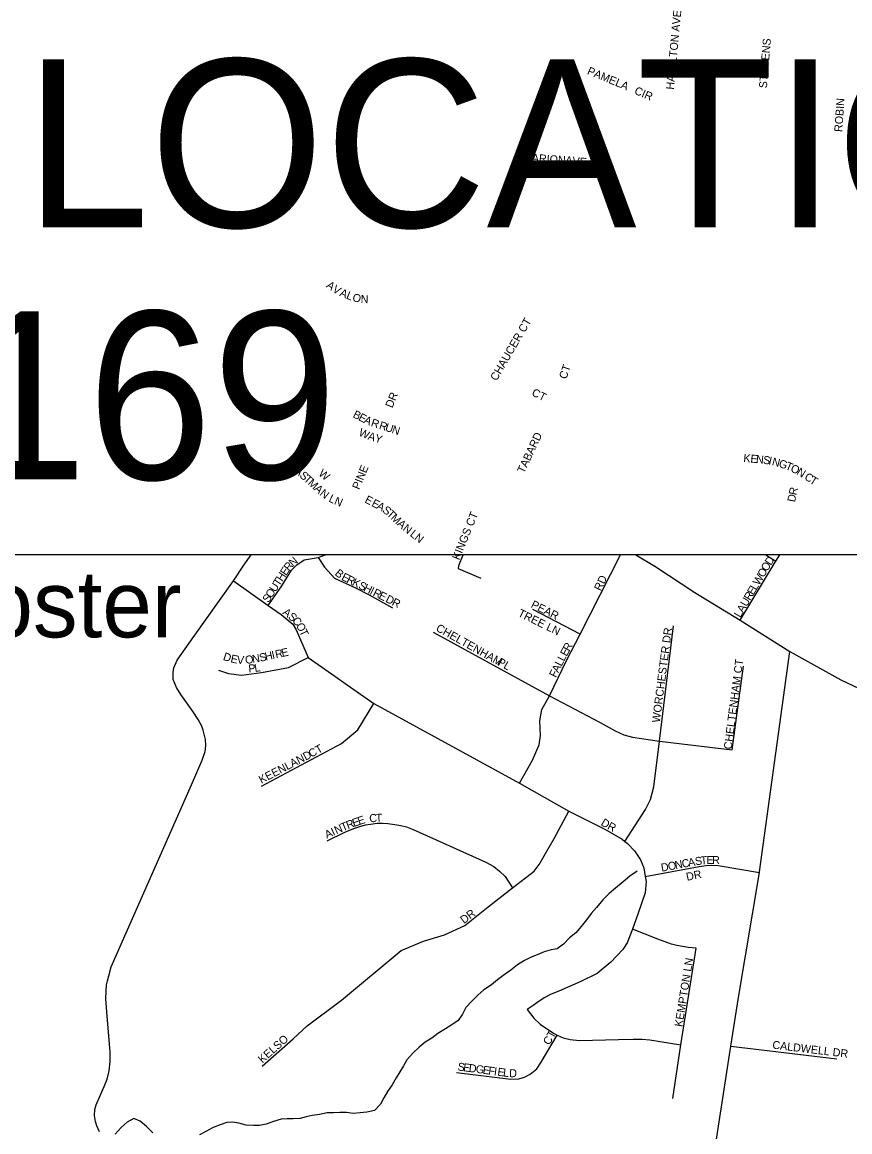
# Model space of a CAD drawing. Extents: x 0 to 34, y -4 to 22.
# Drawn here: x 4.174 to 4.864, y 14.744 to 15.668 of the extents above; entities that cross this region are included whole.
import ezdxf

# ---------------------------------------------------------------- set-up
doc = ezdxf.new("R2010")
doc.units = 0
for name, color, linetype in [('GM_X_County_Road', 7, 'Continuous'), ('GM_X_Minor_River', 7, 'Continuous'), ('GM_X_Township', 7, 'Continuous'), ('GM_X_Township_Road', 7, 'Continuous'), ('GM_X_Township_Subdivision', 7, 'Continuous'), ('GM_X_Township_Subdivision_Text', 7, 'Continuous'), ('GM_X_Unincorporated_Text', 7, 'Continuous'), ('SH_Text', 7, 'Continuous')]:
    doc.layers.add(name, color=color, linetype=linetype)

msp = doc.modelspace()

# ---------------------------------------------------------------- linework, layer by layer
at = {"layer": 'GM_X_County_Road'}
for points in [[(4.2386, 14.7438), (4.23639, 14.7488), (4.23533, 14.75244), (4.23442, 14.75767), (4.2348, 14.76261), (4.23591, 14.76655), (4.23931, 14.77466), (4.24253, 14.78172), (4.24483, 14.78786), (4.24666, 14.79482), (4.24752, 14.8025), (4.24748, 14.81017), (4.24455, 14.84391), (4.24388, 14.85481), (4.24417, 14.86124), (4.2445, 14.86647), (4.24522, 14.86959), (4.24627, 14.8739), (4.24839, 14.88139), (4.31514, 15.03285), (4.32412, 15.05349), (4.32651, 15.06064), (4.32719, 15.06568), (4.32695, 15.07086), (4.32493, 15.07849), (4.32368, 15.0819), (4.32081, 15.08751), (4.31663, 15.0939), (4.30636, 15.1081), (4.30281, 15.11405), (4.29993, 15.12068), (4.30002, 15.12643), (4.3005, 15.13056), (4.30319, 15.1368), (4.31672, 15.15561), (4.35028, 15.20281), (4.35868, 15.21606), (4.36484, 15.22445)], [(4.68542, 15.22445), (4.70105, 15.21522), (4.73456, 15.19312), (4.77212, 15.17006), (4.8137, 15.14392), (4.85625, 15.12039), (4.88664, 15.10598), (4.90783, 15.09496), (4.92447, 15.08925), (4.9537, 15.08759), (4.98388, 15.08331), (4.99137, 15.08253)]]:
    msp.add_lwpolyline(points, dxfattribs=at)
at = {"layer": 'GM_X_Minor_River'}
for points in [[(4.68641, 14.96113), (4.68045, 14.95695), (4.67476, 14.95223), (4.66852, 14.94698), (4.6631, 14.94252), (4.65793, 14.93726), (4.65248, 14.93093), (4.64811, 14.92592), (4.64428, 14.92063), (4.63991, 14.91508), (4.63528, 14.90981), (4.63013, 14.90562), (4.62496, 14.90035), (4.61981, 14.89642), (4.61471, 14.89543), (4.60907, 14.89392), (4.60314, 14.89134), (4.59803, 14.88955), (4.59264, 14.8867), (4.58669, 14.88305), (4.58127, 14.87859), (4.57559, 14.87467), (4.57017, 14.87048), (4.56502, 14.86628), (4.5588, 14.8621), (4.55365, 14.85791), (4.55194, 14.85616)], [(4.55194, 14.85616), (4.54875, 14.8529), (4.54384, 14.84737), (4.54108, 14.84206), (4.53725, 14.83678), (4.53211, 14.83312), (4.5267, 14.82973), (4.52049, 14.82582), (4.51534, 14.82189), (4.50994, 14.81876), (4.50479, 14.81457), (4.49962, 14.80957), (4.49445, 14.80404), (4.49169, 14.799), (4.48867, 14.79397), (4.48564, 14.78894), (4.48234, 14.78311), (4.4785, 14.77756), (4.47547, 14.77226), (4.47271, 14.76696), (4.46754, 14.76169), (4.46137, 14.76045), (4.45574, 14.75974), (4.44985, 14.7593), (4.44424, 14.75992), (4.43889, 14.76001), (4.43354, 14.75983), (4.42818, 14.75964), (4.42174, 14.75841), (4.41584, 14.75743), (4.41075, 14.75645), (4.40564, 14.75492), (4.40002, 14.75474), (4.39494, 14.75483), (4.38985, 14.75437), (4.3834, 14.7526), (4.37748, 14.75029), (4.37184, 14.74931), (4.36676, 14.74913), (4.36088, 14.74949), (4.35475, 14.75119), (4.34969, 14.75207), (4.3446, 14.75162), (4.33922, 14.74983), (4.3333, 14.74752), (4.32709, 14.74414), (4.32196, 14.74155)], [(4.28293, 14.74298), (4.27767, 14.74841), (4.27239, 14.75277), (4.26708, 14.75499), (4.26168, 14.75187), (4.25653, 14.74741), (4.25162, 14.74187)]]:
    msp.add_lwpolyline(points, dxfattribs=at)
at = {"layer": 'GM_X_Township'}
msp.add_lwpolyline([(5.52856, 15.22445), (4.09937, 15.22445), (4.09508, 15.20346), (4.08855, 15.15912), (4.07896, 15.11648), (4.07515, 15.0844), (4.07168, 15.07191), (4.06163, 15.04538), (4.05438, 15.03299), (4.03401, 15.00677), (4.00959, 14.97882), (4.00074, 14.96653), (3.96021, 14.93318), (3.93036, 14.91216), (3.91565, 14.89976), (3.90144, 14.88584), (3.86105, 14.84112), (3.84934, 14.82685), (3.83953, 14.8117), (3.83146, 14.79524), (3.8271, 14.77049), (3.84943, 14.75183), (3.86069, 14.74433), (3.86489, 14.73695)], dxfattribs=at)
at = {"layer": 'GM_X_Township_Road'}
msp.add_lwpolyline([(4.74817, 14.70883), (4.76457, 14.81537), (4.77096, 14.85569), (4.7883, 14.95996), (4.78841, 14.96059), (4.8137, 15.14392)], dxfattribs=at)
at = {"layer": 'GM_X_Township_Subdivision'}
msp.add_line((4.79364, 15.22445), (4.80196, 15.21935), dxfattribs=at)
for points in [[(4.37902, 15.18229), (4.39053, 15.19882), (4.39852, 15.21169), (4.40306, 15.21614), (4.4092, 15.22041), (4.42084, 15.22235), (4.42677, 15.22445)], [(4.55653, 15.20477), (4.53757, 15.21278), (4.53784, 15.21559), (4.54143, 15.22445)], [(4.58836, 15.03429), (4.59927, 15.05352), (4.60486, 15.06635), (4.60586, 15.07406), (4.60525, 15.08631), (4.60717, 15.09572), (4.61348, 15.10717), (4.62752, 15.13641), (4.63884, 15.15849), (4.6725, 15.22445)], [(4.77212, 15.17006), (4.80049, 15.21718), (4.80196, 15.21935), (4.8054, 15.22445)], [(4.42084, 15.22235), (4.42599, 15.21428), (4.43425, 15.20521), (4.45132, 15.19722), (4.46331, 15.19135), (4.48277, 15.18042)], [(4.35028, 15.20281), (4.37902, 15.18229)], [(4.37902, 15.18229), (4.39, 15.17482), (4.39956, 15.16694), (4.40248, 15.16203), (4.41241, 15.13896)], [(4.63884, 15.15849), (4.5995, 15.17894)], [(4.51646, 15.16003), (4.61348, 15.10717), (4.65554, 15.08488), (4.66821, 15.07806), (4.67541, 15.0746), (4.68261, 15.07259), (4.70496, 15.06946), (4.76556, 15.06211)], [(4.70496, 15.06946), (4.71669, 15.16543)], [(4.33765, 15.12855), (4.3459, 15.12567), (4.35675, 15.12423), (4.37355, 15.12643), (4.3961, 15.13066), (4.41241, 15.13896)], [(4.41241, 15.13896), (4.46704, 15.10071)], [(4.76556, 15.06211), (4.77504, 15.13171)], [(4.37347, 15.03193), (4.44012, 15.06739), (4.45371, 15.07885), (4.46704, 15.10071)], [(4.46704, 15.10071), (4.58836, 15.03429)], [(4.67626, 14.98589), (4.69329, 15.01256), (4.69754, 15.02077), (4.70028, 15.03141), (4.70496, 15.06946)], [(4.58836, 15.03429), (4.62955, 15.01107)], [(4.37405, 14.79873), (4.39993, 14.82137), (4.41157, 14.83236), (4.44003, 14.85371), (4.48983, 14.89511), (4.50858, 14.90288), (4.52605, 14.90805), (4.54286, 14.91582), (4.56227, 14.93134), (4.5827, 14.94711), (4.60073, 14.96103), (4.60492, 14.96663), (4.61724, 14.98827), (4.62955, 15.01107)], [(4.62955, 15.01107), (4.6594, 14.99593), (4.67399, 14.98772), (4.67626, 14.98589)], [(4.42815, 14.98642), (4.44243, 14.99319), (4.44973, 14.99642), (4.45549, 14.99826), (4.46021, 14.99953), (4.46441, 15.00031), (4.46996, 15.00092), (4.47433, 15.00092), (4.47865, 15.00075), (4.48455, 15), (4.48949, 14.99918), (4.4943, 14.99795), (4.49976, 14.99581), (4.56044, 14.96855), (4.567, 14.96496), (4.57171, 14.96112), (4.57643, 14.95649), (4.5827, 14.94711)], [(4.67626, 14.98589), (4.67854, 14.98407), (4.68432, 14.97799), (4.68918, 14.9704), (4.69192, 14.96371), (4.69326, 14.95659)], [(4.69326, 14.95659), (4.73797, 14.96498), (4.74386, 14.9659), (4.74814, 14.96602), (4.7538, 14.96567), (4.7883, 14.95996)], [(4.69326, 14.95659), (4.69405, 14.95247), (4.69313, 14.94304), (4.68736, 14.92602), (4.68244, 14.91271)], [(4.68244, 14.91271), (4.67824, 14.90141), (4.67459, 14.89593), (4.66456, 14.8853), (4.65301, 14.87588), (4.63965, 14.86919), (4.62111, 14.86099), (4.61478, 14.85859), (4.60895, 14.85551), (4.60287, 14.85126), (4.5999, 14.84918), (4.59478, 14.84575), (4.60028, 14.83865), (4.6056, 14.83363), (4.61685, 14.82603), (4.61989, 14.82436)], [(4.72276, 14.81631), (4.73508, 14.89336), (4.73564, 14.89692), (4.72908, 14.89751), (4.7196, 14.89913), (4.71498, 14.90029), (4.70366, 14.90445), (4.68244, 14.91271)], [(4.53589, 14.79324), (4.58115, 14.7879), (4.58802, 14.78803), (4.59247, 14.78943), (4.59742, 14.79197), (4.60276, 14.79642), (4.60658, 14.80201), (4.61989, 14.82436)], [(4.61989, 14.82436), (4.62493, 14.82215), (4.63052, 14.82072), (4.63843, 14.81995), (4.67094, 14.82087), (4.6831, 14.82117), (4.6907, 14.82125), (4.69693, 14.82056), (4.72276, 14.81631)], [(4.71614, 14.7716), (4.72276, 14.81631)], [(4.76457, 14.81537), (4.85265, 14.80471)]]:
    msp.add_lwpolyline(points, dxfattribs=at)
at = {"layer": 'SH_Text'}
msp.add_lwpolyline([(3.22638, 15.68118), (5.52856, 15.68118), (5.52856, 15.22445), (3.22638, 15.22445)], close=True, dxfattribs=at)

# ---------------------------------------------------------------- texts
at = {"layer": 'GM_X_Township_Subdivision_Text'}
for s, height, rotation, p in [('HAMILTON AVE', 0.0066667, 84.61153, (4.71705, 15.61182)), ('STEVENS', 0.006667, 85.31672, (4.79449, 15.61298)), ('PAMELA', 0.006667, 337.45807, (4.64427, 15.62518)), ('CIR', 0.006667, 336.80392, (4.68359, 15.60875)), ('ROBIN', 0.006667, 86.01119, (4.85726, 15.57659)), ('MARION', 0.006667, 355.91272, (4.59108, 15.55253)), ('AVE', 0.006667, 354.09695, (4.62632, 15.55018)), ('A', 0.00667, 324.01763, (4.42689, 15.44785)), ('V', 0.00667, 328.09083, (4.43207, 15.44412)), ('A', 0.00667, 337.41218, (4.4381, 15.44047)), ('L', 0.00667, 337.85797, (4.44357, 15.4382)), ('O', 0.00667, 344.79565, (4.44875, 15.43615)), ('N', 0.00667, 358.02247, (4.45607, 15.43436)), ('CHAUCER CT', 0.006667, 59.93005, (4.56937, 15.36886)), ('CT', 0.006667, 70.57206, (4.62736, 15.37041)), ('CT', 0.006667, 333.43495, (4.59801, 15.35762)), ('DR', 0.006667, 67.61792, (4.48247, 15.34642)), ('B', 0.00667, 332.56608, (4.44902, 15.33943)), ('E', 0.00667, 332.54326, (4.4537, 15.337)), ('A', 0.00667, 335.00171, (4.45815, 15.3347)), ('R', 0.00667, 341.33511, (4.46421, 15.33192)), ('R', 0.00667, 341.94907, (4.47096, 15.32966)), ('U', 0.00667, 341.97749, (4.47598, 15.32802)), ('W', 0.00667, 335.94704, (4.45393, 15.32418)), ('A', 0.00667, 341.96353, (4.46161, 15.32079)), ('Y', 0.00667, 342.8187, (4.46729, 15.31895)), ('N', 0.00667, 341.97973, (4.48156, 15.3262)), ('TABARD', 0.006667, 64.80155, (4.59221, 15.29192)), ('K', 0.00667, 354.87879, (4.77473, 15.30202)), ('E', 0.00667, 354.85751, (4.78057, 15.30149)), ('N', 0.00667, 354.86791, (4.78524, 15.30107)), ('S', 0.00667, 352.07855, (4.791, 15.30056)), ('I', 0.00667, 347.35267, (4.79551, 15.29994)), ('E', 0.00667, 317.94916, (4.39682, 15.29699)), ('A', 0.00667, 317.94916, (4.40031, 15.29385)), ('PINE', 0.006667, 67.51834, (4.4549, 15.27837)), ('N', 0.00667, 345.41775, (4.79831, 15.29931)), ('G', 0.00667, 342.60165, (4.80391, 15.29786)), ('T', 0.00667, 337.71649, (4.80936, 15.29615)), ('O', 0.00667, 334.03115, (4.8136, 15.29442)), ('N', 0.00667, 328.11045, (4.81872, 15.29194)), ('S', 0.00667, 317.94916, (4.40466, 15.28992)), ('T', 0.00667, 317.94916, (4.40815, 15.28677)), ('M', 0.00667, 317.94916, (4.41163, 15.28363)), ('W', 0.00667, 321.34819, (4.42047, 15.29119)), ('C', 0.00667, 327.16553, (4.82515, 15.2879)), ('T', 0.00667, 327.1633, (4.82959, 15.28504)), ('A', 0.00667, 317.94916, (4.41686, 15.27891)), ('N', 0.00667, 321.15245, (4.42153, 15.27472)), ('R', 0.00667, 76.99445, (4.81905, 15.27382)), ('L', 0.00667, 333.96563, (4.42895, 15.26922)), ('N', 0.00667, 337.16892, (4.43354, 15.26699)), ('E', 0.00667, 332.42086, (4.45894, 15.26846)), ('E', 0.00667, 332.41459, (4.46466, 15.26548)), ('D', 0.00667, 79.20445, (4.81797, 15.26812)), ('A', 0.00667, 331.42094, (4.4688, 15.26332)), ('S', 0.00667, 322.16816, (4.47371, 15.26067)), ('T', 0.00667, 316.7006, (4.47729, 15.2579)), ('KINGS CT', 0.006667, 67.8666, (4.53821, 15.21969)), ('M', 0.00667, 316.36516, (4.48069, 15.25469)), ('A', 0.00667, 318.31664, (4.48597, 15.24966)), ('N', 0.00667, 321.45876, (4.49066, 15.2455)), ('L', 0.00667, 321.54504, (4.49664, 15.24075)), ('N', 0.00667, 321.55558, (4.50031, 15.23783)), ('N', 0.00667, 40.34288, (4.39961, 15.21438)), ('D', 0.00667, 55.63104, (4.79773, 15.21522)), ('E', 0.00667, 56.94635, (4.39405, 15.20673)), ('R', 0.00667, 50.93441, (4.39651, 15.21051)), ('O', 0.00667, 59.71839, (4.79484, 15.21026)), ('T', 0.00667, 56.93056, (4.38829, 15.19788)), ('H', 0.00667, 56.94022, (4.39085, 15.20181)), ('B', 0.00667, 319.95189, (4.43405, 15.20828)), ('E', 0.00667, 333.72387, (4.43955, 15.20393)), ('R', 0.00667, 333.43495, (4.44375, 15.20185)), ('K', 0.00667, 333.4154, (4.44847, 15.19949)), ('RD', 0.006667, 64.8032, (4.65623, 15.19391)), ('W', 0.00667, 59.74119, (4.78804, 15.1986)), ('O', 0.00667, 59.73726, (4.79188, 15.20519)), ('O', 0.00667, 56.92208, (4.38188, 15.18804)), ('U', 0.00667, 56.92208, (4.38509, 15.19296)), ('S', 0.00667, 333.43624, (4.45372, 15.19687)), ('H', 0.00667, 333.4154, (4.45792, 15.19477)), ('I', 0.00667, 333.46337, (4.46317, 15.19214)), ('R', 0.00667, 333.43495, (4.46579, 15.19083)), ('E', 0.00667, 59.72979, (4.7833, 15.19049)), ('L', 0.00667, 59.72433, (4.78567, 15.19455)), ('S', 0.00667, 56.93145, (4.37932, 15.18411)), ('E', 0.00667, 333.42273, (4.47051, 15.18847)), ('D', 0.00667, 333.41978, (4.47628, 15.18558)), ('R', 0.00667, 333.44123, (4.48153, 15.18295)), ('PEAR', 0.006667, 333.43495, (4.59741, 15.18102)), ('U', 0.00667, 59.71839, (4.77768, 15.18087)), ('R', 0.00667, 59.73472, (4.78064, 15.18593)), ('A', 0.00667, 321.75317, (4.39051, 15.17565)), ('TREE LN', 0.006667, 333.88582, (4.58655, 15.17379)), ('A', 0.00667, 59.72878, (4.77473, 15.1758)), ('S', 0.00667, 321.74332, (4.39512, 15.17202)), ('C', 0.00667, 313.05939, (4.3986, 15.16929)), ('O', 0.00667, 298.9506, (4.40196, 15.16578)), ('L', 0.00667, 59.72979, (4.77236, 15.17175)), ('T', 0.00667, 295.50211, (4.40475, 15.16075)), ('CHELTENHAM', 0.006667, 330.77139, (4.51827, 15.16165)), ('WORCHESTER DR', 0.0066667, 82.63231, (4.70532, 15.08445)), ('R', 0.00667, 61.18601, (4.62994, 15.14361)), ('D', 0.00667, 341.60653, (4.34099, 15.13717)), ('E', 0.00667, 348.22659, (4.34736, 15.1351)), ('V', 0.00667, 354.94725, (4.3528, 15.13402)), ('O', 0.00667, 8.67429, (4.36039, 15.13355)), ('N', 0.00667, 8.74071, (4.36619, 15.13444)), ('S', 0.00667, 12.37735, (4.37245, 15.13542)), ('H', 0.00667, 12.24434, (4.37703, 15.13642)), ('I', 0.00667, 12.24434, (4.38276, 15.13767)), ('R', 0.00667, 12.23382, (4.38563, 15.13829)), ('E', 0.00667, 12.23924, (4.39079, 15.13941)), ('L', 0.00667, 62.26181, (4.62553, 15.13537)), ('E', 0.00667, 61.43096, (4.6277, 15.1395)), ('P', 0.00667, 4.97921, (4.36289, 15.12644)), ('L', 0.00667, 9.15934, (4.36809, 15.12691)), ('PL', 0.006667, 330.2568, (4.56932, 15.13348)), ('A', 0.00667, 63.2981, (4.6208, 15.12596)), ('L', 0.00667, 63.30745, (4.62344, 15.1312)), ('CHELTENHAM CT', 0.0066667, 82.63046, (4.76516, 15.06216)), ('F', 0.00667, 63.31278, (4.61869, 15.12177)), ('CT', 0.006667, 29.35062, (4.41497, 15.05546)), ('KEENLAND', 0.006667, 27.58145, (4.37335, 15.03378)), ('T', 0.00667, 23.25239, (4.44127, 14.99412)), ('R', 0.00667, 21.19267, (4.44552, 14.99595)), ('E', 0.00667, 18.91874, (4.45038, 14.99783)), ('E', 0.00667, 19.09237, (4.45484, 14.99936)), ('C', 0.00667, 4.69304, (4.46356, 15.00165)), ('T', 0.00667, 1.9401, (4.46874, 15.00207)), ('D', 0.00667, 329.14872, (4.65563, 14.99968)), ('R', 0.00667, 332.78992, (4.66107, 14.99645)), ('A', 0.00667, 24.54162, (4.42796, 14.98804)), ('I', 0.00667, 24.55816, (4.4333, 14.99048)), ('N', 0.00667, 24.54162, (4.43597, 14.9917)), ('T', 0.00667, 5.03365, (4.73965, 14.96656)), ('E', 0.00667, 0.73767, (4.74419, 14.96696)), ('R', 0.00667, 0.12144, (4.74886, 14.96702)), ('D', 0.00667, 10.59415, (4.70692, 14.96056)), ('O', 0.00667, 10.59415, (4.71269, 14.96164)), ('N', 0.00667, 10.59415, (4.71845, 14.96272)), ('C', 0.00667, 10.59993, (4.72422, 14.9638)), ('A', 0.00667, 10.59415, (4.72941, 14.96477)), ('S', 0.00667, 8.99962, (4.73513, 14.96584)), ('DR', 0.006667, 11.8817, (4.728, 14.95297)), ('DR', 0.006667, 36.87426, (4.54214, 14.91692)), ('KEMPTON LN', 0.006667, 80.96067, (4.7241, 14.83105)), ('CT', 0.006667, 60.64937, (4.61337, 14.81562)), ('KELSO', 0.006667, 41.42217, (4.37427, 14.8007)), ('CALDWELL DR', 0.0066667, 353.01832, (4.79883, 14.81332)), ('S', 0.00667, 352.51911, (4.5366, 14.79513)), ('E', 0.00667, 352.53818, (4.54125, 14.79452)), ('D', 0.00667, 352.52524, (4.54591, 14.79391)), ('G', 0.00667, 352.52524, (4.55172, 14.79315)), ('E', 0.00667, 352.53818, (4.55754, 14.79239)), ('F', 0.00667, 352.51911, (4.56219, 14.79178)), ('I', 0.00667, 352.53149, (4.56685, 14.79117)), ('E', 0.00667, 352.51911, (4.56976, 14.79079)), ('L', 0.00667, 352.76897, (4.57444, 14.79017)), ('D', 0.00667, 357.81986, (4.57973, 14.78953))]:
    msp.add_text(s, height=height, rotation=rotation, dxfattribs=at).set_placement(p)
at = {"layer": 'GM_X_Unincorporated_Text'}
msp.add_text('Foster', height=0.055556, rotation=0.00001, dxfattribs=at).set_placement((4.09644, 15.15583))
at = {"layer": 'SH_Text'}
for s, p in [('PROJECT LOCATION 1', (3.25042, 15.49738)), ('WAR-71-0169', (3.25042, 15.28738))]:
    msp.add_text(s, height=0.14, dxfattribs=at).set_placement(p)

doc.saveas('drawing.dxf')
